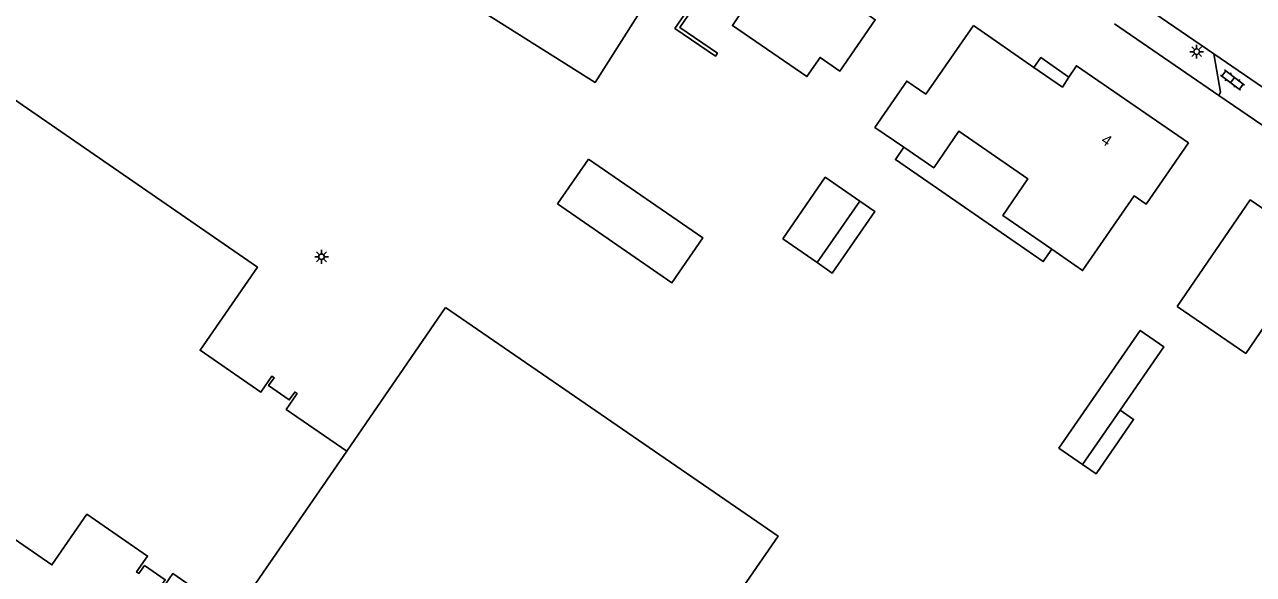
# Model space of a CAD drawing. Extents: x 136000 to 141000, y 400494 to 402006.
# Drawn here: x 139237.4 to 139349, y 401839.7 to 401889.7 of the extents above; entities that cross this region are included whole.
import ezdxf

# ---------------------------------------------------------------- set-up
doc = ezdxf.new("R2010")
doc.units = 0
for name, color, linetype in [('gg-afsc-muur', 7, 'Continuous'), ('gg-anno-huisnummerreeks BGT', 7, 'Continuous'), ('gg-bbg-bijgebouw', 7, 'Continuous'), ('gg-bbg-gedigitaliseerde bijgebouw', 7, 'Continuous'), ('gg-bbg-hoofdgebouw', 7, 'Continuous'), ('gg-bbg-luifel en loopbrug', 7, 'Continuous'), ('gg-bbg-pilaar overkapping', 7, 'Continuous'), ('gg-bbg-tussenscheiding', 7, 'Continuous'), ('gg-knt-verharding', 7, 'Continuous'), ('gt-grn-groengrens', 7, 'Continuous'), ('gt-symb-klinker verharding', 7, 'Continuous'), ('gt-symb-lichtmast', 7, 'Continuous')]:
    doc.layers.add(name, color=color, linetype=linetype)

# ---------------------------------------------------------------- blocks, each defined once
blk = doc.blocks.new('gt0-LMAST')
at = {"layer": 'gt-symb-lichtmast'}
for p, q in [((-0.18, 0.17), (-0.45, 0.44)), ((-0.01, 0.25), (-0.01, 0.62)), ((0.17, 0.17), (0.44, 0.44)), ((-0.26, 0), (-0.63, 0)), ((-0.18, -0.18), (-0.45, -0.45)), ((-0.01, -0.25), (-0.01, -0.63)), ((0.44, -0.45), (0.17, -0.18)), ((0.24, 0), (0.62, 0))]:
    blk.add_line(p, q, dxfattribs=at)
blk.add_circle((-0.01, 0), 0.25, dxfattribs=at)
blk = doc.blocks.new('gt0-KL1')
at = {"layer": 'gt-symb-klinker verharding'}
for p, q in [((-1.15, 0.3), (1.15, 0.3)), ((-1, -0.3), (-1, 0.3)), ((-0.5, 0.3), (-0.5, 0.45)), ((0, -0.3), (0, 0.3)), ((0.5, 0.3), (0.5, 0.45)), ((1, -0.3), (1, 0.3)), ((-1.15, -0.3), (1.15, -0.3)), ((-0.5, -0.45), (-0.5, -0.3)), ((0.5, -0.45), (0.5, -0.3))]:
    blk.add_line(p, q, dxfattribs=at)

msp = doc.modelspace()

# ---------------------------------------------------------------- linework, layer by layer
at = {"layer": 'gg-afsc-muur'}
msp.add_lwpolyline([(139299.47, 401893.67), (139296.49, 401889.3), (139300.18, 401886.77), (139300.36, 401887.04), (139296.93, 401889.39), (139299.74, 401893.49)], dxfattribs=at)
at = {"layer": 'gg-bbg-bijgebouw'}
msp.add_lwpolyline([(139279.1, 401890.79), (139289.25, 401884.4), (139299.93, 401901.27), (139289.81, 401907.7), (139279.1, 401890.79)], dxfattribs=at)
at = {"layer": 'gg-bbg-gedigitaliseerde bijgebouw'}
for p, q in [((139309.42, 401868.02), (139313.28, 401873.61)), ((139306.29, 401870.18), (139309.42, 401868.02)), ((139336.93, 401854.62), (139333.52, 401849.68))]:
    msp.add_line(p, q, dxfattribs=at)
for points in [[(139313.28, 401873.61), (139310.15, 401875.77), (139306.29, 401870.18)], [(139333.52, 401849.68), (139331.38, 401851.16), (139338.76, 401861.86), (139340.9, 401860.38), (139336.93, 401854.62)]]:
    msp.add_lwpolyline(points, dxfattribs=at)
at = {"layer": 'gg-bbg-hoofdgebouw'}
for p, q in [((139329.11, 401885.76), (139323.61, 401889.58)), ((139275.66, 401863.95), (139266.68, 401850.88))]:
    msp.add_line(p, q, dxfattribs=at)
for points in [[(139299.47, 401893.67), (139302.67, 401898.34), (139303.49, 401897.75), (139307.41, 401903.48), (139311.23, 401900.85), (139309.1, 401897.71), (139310.59, 401896.7), (139311.57, 401898.16), (139315.67, 401895.39), (139312.9, 401891.35), (139314.69, 401890.09), (139311.49, 401885.42), (139309.68, 401886.66), (139308.49, 401884.93), (139301.72, 401889.56), (139302.92, 401891.31), (139299.74, 401893.49)], [(139317.29, 401878.5), (139314.66, 401880.31), (139317.55, 401884.52), (139319.28, 401883.33), (139323.61, 401889.58)], [(139343.15, 401878.89), (139332.97, 401885.91), (139332.28, 401884.87)], [(139332.28, 401884.87), (139331.69, 401883.97), (139329.11, 401885.76)], [(139256.4, 401835.96), (139250.89, 401839.76), (139249.89, 401838.32), (139249.68, 401838.47), (139250.19, 401839.19), (139248.32, 401840.49), (139247.81, 401839.77), (139247.6, 401839.91), (139248.59, 401841.35), (139243.08, 401845.15), (139239.9, 401840.55), (139217.27, 401856.16), (139235.92, 401883.23), (139258.57, 401867.62), (139253.36, 401860.06), (139258.88, 401856.26), (139259.88, 401857.71), (139260.09, 401857.56), (139259.59, 401856.84), (139261.46, 401855.54), (139261.96, 401856.26), (139262.17, 401856.12), (139261.17, 401854.68), (139266.68, 401850.88)], [(139330.73, 401869.24), (139326.27, 401872.31), (139328.56, 401875.63), (139322.28, 401879.96), (139320, 401876.64), (139317.29, 401878.5)], [(139343.15, 401878.89), (139339.3, 401873.32), (139338.2, 401874.08), (139333.53, 401867.3), (139330.73, 401869.24)], [(139342.13, 401864.04), (139348.35, 401859.77), (139350.58, 401863.01), (139354.04, 401860.64), (139359.07, 401867.97), (139355.35, 401870.52), (139354.73, 401869.62), (139348.76, 401873.72), (139342.13, 401864.04)], [(139285.01, 401812.99), (139299.01, 401833.26), (139299.04, 401833.24), (139305.87, 401843.17), (139275.66, 401863.95)]]:
    msp.add_lwpolyline(points, dxfattribs=at)
at = {"layer": 'gg-bbg-luifel en loopbrug'}
for points in [[(139329.11, 401885.76), (139329.72, 401886.65), (139332.28, 401884.87)], [(139330.73, 401869.24), (139329.96, 401868.12), (139316.52, 401877.39), (139317.29, 401878.5)], [(139313.28, 401873.61), (139314.65, 401872.67), (139310.79, 401867.07), (139309.42, 401868.02)], [(139333.52, 401849.68), (139334.76, 401848.83), (139338.16, 401853.77), (139336.93, 401854.62)]]:
    msp.add_lwpolyline(points, dxfattribs=at)
at = {"layer": 'gg-bbg-pilaar overkapping'}
msp.add_line((139288.64, 401877.43), (139285.82, 401873.35), dxfattribs=at)
msp.add_lwpolyline([(139285.82, 401873.35), (139296.22, 401866.19), (139299.04, 401870.27), (139288.64, 401877.43)], dxfattribs=at)
at = {"layer": 'gg-bbg-tussenscheiding'}
msp.add_line((139256.4, 401835.96), (139266.68, 401850.88), dxfattribs=at)
at = {"layer": 'gg-knt-verharding'}
for p, q in [((139345.44, 401886.99), (139340.1, 401890.67)), ((139354.11, 401881.06), (139345.44, 401886.99)), ((139350.48, 401880.09), (139345.89, 401883.21))]:
    msp.add_line(p, q, dxfattribs=at)
msp.add_lwpolyline([(139345.89, 401883.21), (139346.05, 401883.52), (139345.44, 401886.99)], dxfattribs=at)
at = {"layer": 'gt-grn-groengrens'}
msp.add_line((139336.44, 401889.73), (139345.89, 401883.21), dxfattribs=at)

# ---------------------------------------------------------------- block references
at = {"layer": 'gt-symb-klinker verharding', "rotation": -37.07612031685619}
msp.add_blockref('gt0-KL1', (139347.15, 401884.61), dxfattribs=at)
at = {"layer": 'gt-symb-lichtmast'}
for p in [(139343.9, 401887.19), (139264.4, 401868.55)]:
    msp.add_blockref('gt0-LMAST', p, dxfattribs=at)

# ---------------------------------------------------------------- texts
at = {"layer": 'gg-anno-huisnummerreeks BGT'}
msp.add_text('4', height=1, rotation=325.4, dxfattribs=at).set_placement((139335.13, 401878.95))

doc.saveas('drawing.dxf')
